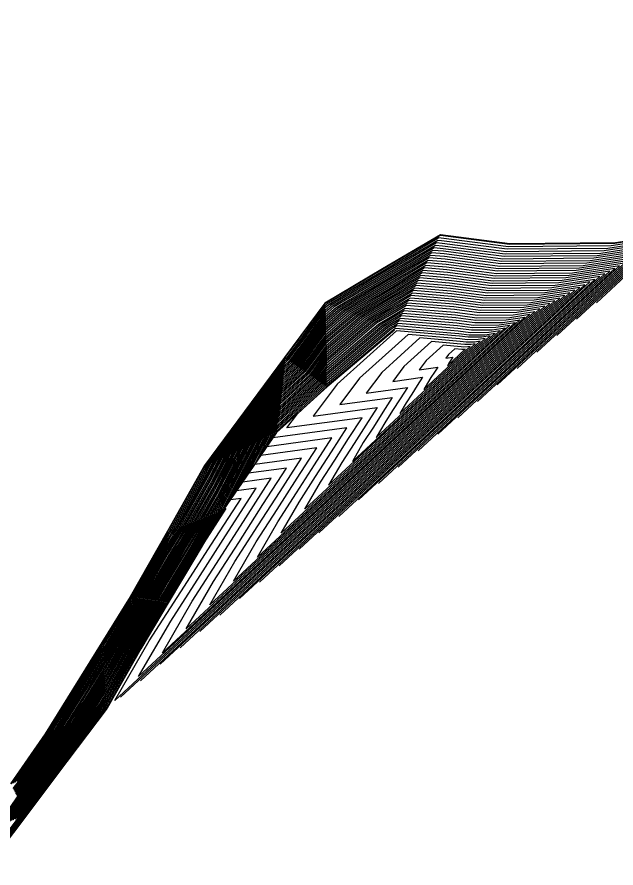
# Model space of a CAD drawing. Extents: x 2188792 to 2191981, y 386090 to 389710.
# Drawn here: x 2191404.4 to 2191479.6, y 388755.4 to 388862.2 of the extents above; entities that cross this region are included whole.
import ezdxf

# ---------------------------------------------------------------- set-up
doc = ezdxf.new("R2010")
doc.units = 0
for name, color, linetype in [('DTM Contours Major', 7, 'Continuous'), ('DTM Contours Minor', 7, 'Continuous'), ('Exist DTM QL2 LIDAR Elevation Point', 7, 'Continuous'), ('PH Exist DTM Breakline', 7, 'Continuous')]:
    doc.layers.add(name, color=color, linetype=linetype)

msp = doc.modelspace()

# ---------------------------------------------------------------- linework, layer by layer
at = {"layer": 'DTM Contours Major'}
for points in [[(2191486.91, 388834.68), (2191478.97, 388833.46), (2191466.06, 388833.35), (2191457.61, 388834.45), (2191457.34, 388834.47), (2191450.31, 388830.31), (2191443.28, 388826.16), (2191443, 388825.92), (2191438.14, 388819.35), (2191437.93, 388819.16), (2191433.07, 388812.59), (2191428.21, 388806.03), (2191428.01, 388805.64), (2191423.55, 388797.77), (2191423.4, 388797.51), (2191423.25, 388797.26), (2191418.79, 388789.38), (2191418.64, 388789.13), (2191415.23, 388783.64), (2191415.05, 388783.32), (2191411.64, 388777.83), (2191408.23, 388772.34), (2191408.01, 388772.06), (2191403.85, 388766.04)], [(2191472.13, 388822.21), (2191483.79, 388832.99), (2191476.77, 388831.91), (2191465.38, 388831.81), (2191457.92, 388832.79), (2191456.58, 388832.9), (2191450.51, 388829.31), (2191444.43, 388825.71), (2191443.05, 388824.53), (2191438.85, 388818.86), (2191437.79, 388817.88), (2191433.61, 388812.24), (2191429.44, 388806.6), (2191428.42, 388804.64), (2191424.8, 388798.24), (2191424.03, 388796.95), (2191423.26, 388795.69), (2191419.62, 388789.25), (2191418.87, 388788), (2191416.08, 388783.5), (2191415.16, 388781.89), (2191412.37, 388777.4), (2191409.58, 388772.9), (2191408.48, 388771.46), (2191405.07, 388766.53), (2191403.98, 388765.09)], [(2191459.69, 388811.89), (2191480.66, 388831.3), (2191474.57, 388830.37), (2191464.7, 388830.28), (2191458.23, 388831.13), (2191455.83, 388831.33), (2191450.71, 388828.3), (2191445.58, 388825.27), (2191443.09, 388823.14), (2191439.56, 388818.37), (2191437.65, 388816.6), (2191434.16, 388811.88), (2191430.66, 388807.16), (2191428.84, 388803.64), (2191426.05, 388798.7), (2191424.65, 388796.39), (2191423.28, 388794.12), (2191420.46, 388789.12), (2191419.09, 388786.87), (2191416.92, 388783.37), (2191415.28, 388780.47), (2191413.1, 388776.96), (2191410.92, 388773.45), (2191408.95, 388770.86), (2191406.29, 388767.01), (2191404.32, 388764.43)], [(2191447.24, 388801.57), (2191477.53, 388829.61), (2191472.38, 388828.82), (2191464.01, 388828.75), (2191458.54, 388829.46), (2191455.07, 388829.75), (2191450.9, 388827.29), (2191446.74, 388824.82), (2191443.13, 388821.76), (2191440.26, 388817.88), (2191437.52, 388815.32), (2191434.7, 388811.53), (2191431.89, 388807.73), (2191429.26, 388802.64), (2191427.3, 388799.17), (2191425.28, 388795.83), (2191423.3, 388792.55), (2191421.29, 388788.99), (2191419.32, 388785.73), (2191417.76, 388783.23), (2191415.39, 388779.04), (2191413.83, 388776.52), (2191412.27, 388774.01), (2191409.42, 388770.26), (2191407.5, 388767.5), (2191404.67, 388763.77), (2191402.75, 388760.99)], [(2191434.79, 388791.26), (2191474.4, 388827.92), (2191470.18, 388827.27), (2191463.33, 388827.21), (2191458.84, 388827.8), (2191454.32, 388828.18), (2191451.1, 388826.28), (2191447.89, 388824.38), (2191443.18, 388820.37), (2191440.97, 388817.39), (2191437.38, 388814.05), (2191435.25, 388811.17), (2191433.12, 388808.29), (2191429.67, 388801.64), (2191428.54, 388799.64), (2191425.91, 388795.27), (2191423.32, 388790.98), (2191422.12, 388788.86), (2191419.55, 388784.6), (2191418.61, 388783.09), (2191415.5, 388777.61), (2191414.56, 388776.09), (2191413.61, 388774.56), (2191409.89, 388769.67), (2191408.72, 388767.98), (2191405.02, 388763.1), (2191403.84, 388761.4)], [(2191422.34, 388780.94), (2191471.27, 388826.23), (2191467.98, 388825.73), (2191462.65, 388825.68), (2191459.15, 388826.14), (2191453.56, 388826.61), (2191451.3, 388825.27), (2191449.04, 388823.93), (2191443.22, 388818.98), (2191441.68, 388816.9), (2191437.24, 388812.77), (2191435.79, 388810.81), (2191434.35, 388808.86), (2191430.09, 388800.64), (2191429.79, 388800.11), (2191426.53, 388794.71), (2191423.33, 388789.41), (2191422.95, 388788.74), (2191419.78, 388783.46), (2191419.45, 388782.95), (2191415.62, 388776.18), (2191415.29, 388775.65), (2191414.96, 388775.12), (2191410.36, 388769.07), (2191409.94, 388768.46), (2191405.37, 388762.44), (2191404.93, 388761.81), (2191400.38, 388755.81)], [(2191436.34, 388810.46), (2191437.11, 388811.49), (2191442.39, 388816.41), (2191443.26, 388817.59), (2191450.19, 388823.49), (2191451.5, 388824.26), (2191452.8, 388825.03), (2191459.46, 388824.47), (2191461.97, 388824.15), (2191465.79, 388824.18), (2191468.14, 388824.54), (2191422.61, 388782.39), (2191426.34, 388788.85), (2191429.77, 388794.18), (2191433.08, 388799.33), (2191436.29, 388804.31), (2191432.67, 388803.81), (2191435.57, 388809.42), (2191436.34, 388810.46)], [(2191436.89, 388810.1), (2191436.97, 388810.21), (2191443.1, 388815.92), (2191443.3, 388816.2), (2191451.34, 388823.04), (2191451.7, 388823.25), (2191452.05, 388823.46), (2191459.77, 388822.81), (2191461.29, 388822.61), (2191463.59, 388822.63), (2191465.01, 388822.85), (2191437.53, 388797.41), (2191439.78, 388801.31), (2191441.85, 388804.52), (2191443.85, 388807.63), (2191445.78, 388810.64), (2191436.48, 388809.37), (2191436.8, 388809.99), (2191436.89, 388810.1)], [(2191461.39, 388821.09), (2191460.6, 388821.08), (2191460.08, 388821.15), (2191456.4, 388821.46), (2191452.95, 388818.33), (2191451.54, 388816.46), (2191455.28, 388816.97), (2191454.62, 388815.93), (2191453.93, 388814.87), (2191453.22, 388813.76), (2191452.44, 388812.42), (2191461.88, 388821.16), (2191461.39, 388821.09)]]:
    msp.add_lwpolyline(points, dxfattribs=at)
at = {"layer": 'DTM Contours Minor'}
for points in [[(2191487.54, 388835.02), (2191479.41, 388833.77), (2191466.2, 388833.65), (2191457.54, 388834.78), (2191457.49, 388834.79), (2191450.27, 388830.52), (2191443.05, 388826.24), (2191443, 388826.2), (2191438, 388819.45), (2191437.96, 388819.41), (2191432.96, 388812.67), (2191427.96, 388805.92), (2191427.92, 388805.84), (2191423.3, 388797.68), (2191423.27, 388797.63), (2191423.24, 388797.57), (2191418.62, 388789.41), (2191418.59, 388789.36), (2191415.06, 388783.67), (2191415.03, 388783.61), (2191411.49, 388777.92), (2191407.96, 388772.23), (2191407.92, 388772.18), (2191403.6, 388765.95)], [(2191486.29, 388834.34), (2191478.53, 388833.15), (2191465.92, 388833.04), (2191457.67, 388834.12), (2191457.19, 388834.16), (2191450.35, 388830.11), (2191443.51, 388826.07), (2191443.01, 388825.64), (2191438.28, 388819.25), (2191437.9, 388818.9), (2191433.18, 388812.52), (2191428.45, 388806.15), (2191428.09, 388805.44), (2191423.8, 388797.86), (2191423.52, 388797.4), (2191423.25, 388796.95), (2191418.96, 388789.36), (2191418.68, 388788.91), (2191415.4, 388783.62), (2191415.07, 388783.04), (2191411.78, 388777.75), (2191408.5, 388772.45), (2191408.1, 388771.94), (2191404.09, 388766.14)], [(2191485.66, 388834.01), (2191478.09, 388832.84), (2191465.79, 388832.73), (2191457.73, 388833.79), (2191457.04, 388833.84), (2191450.39, 388829.91), (2191443.74, 388825.98), (2191443.02, 388825.36), (2191438.42, 388819.16), (2191437.87, 388818.64), (2191433.29, 388812.45), (2191428.7, 388806.26), (2191428.17, 388805.24), (2191424.05, 388797.96), (2191423.65, 388797.29), (2191423.25, 388796.63), (2191419.12, 388789.33), (2191418.73, 388788.68), (2191415.57, 388783.59), (2191415.09, 388782.75), (2191411.93, 388777.66), (2191408.77, 388772.57), (2191408.2, 388771.82), (2191404.33, 388766.24)], [(2191477.11, 388826.33), (2191485.04, 388833.67), (2191477.65, 388832.53), (2191465.65, 388832.43), (2191457.79, 388833.45), (2191456.89, 388833.53), (2191450.43, 388829.71), (2191443.97, 388825.89), (2191443.03, 388825.09), (2191438.56, 388819.06), (2191437.85, 388818.39), (2191433.4, 388812.38), (2191428.95, 388806.37), (2191428.26, 388805.04), (2191424.3, 388798.05), (2191423.77, 388797.18), (2191423.26, 388796.32), (2191419.29, 388789.31), (2191418.78, 388788.45), (2191415.74, 388783.56), (2191415.12, 388782.46), (2191412.08, 388777.57), (2191409.04, 388772.68), (2191408.29, 388771.7), (2191404.58, 388766.33), (2191403.84, 388765.36)], [(2191474.62, 388824.27), (2191484.41, 388833.33), (2191477.21, 388832.22), (2191465.51, 388832.12), (2191457.85, 388833.12), (2191456.73, 388833.21), (2191450.47, 388829.51), (2191444.2, 388825.8), (2191443.04, 388824.81), (2191438.71, 388818.96), (2191437.82, 388818.13), (2191433.5, 388812.31), (2191429.19, 388806.48), (2191428.34, 388804.84), (2191424.55, 388798.14), (2191423.9, 388797.06), (2191423.26, 388796), (2191419.46, 388789.28), (2191418.82, 388788.23), (2191415.91, 388783.53), (2191415.14, 388782.18), (2191412.22, 388777.48), (2191409.31, 388772.79), (2191408.39, 388771.58), (2191404.82, 388766.43), (2191403.91, 388765.23)], [(2191469.64, 388820.14), (2191483.16, 388832.65), (2191476.33, 388831.6), (2191465.24, 388831.51), (2191457.98, 388832.46), (2191456.43, 388832.59), (2191450.55, 388829.1), (2191444.66, 388825.62), (2191443.06, 388824.25), (2191438.99, 388818.76), (2191437.76, 388817.62), (2191433.72, 388812.17), (2191429.68, 388806.71), (2191428.51, 388804.44), (2191425.05, 388798.33), (2191424.15, 388796.84), (2191423.27, 388795.38), (2191419.79, 388789.23), (2191418.91, 388787.77), (2191416.24, 388783.48), (2191415.18, 388781.61), (2191412.51, 388777.31), (2191409.84, 388773.01), (2191408.57, 388771.34), (2191405.31, 388766.62), (2191404.05, 388764.96)], [(2191467.16, 388818.08), (2191482.53, 388832.32), (2191475.89, 388831.29), (2191465.11, 388831.2), (2191458.04, 388832.12), (2191456.28, 388832.27), (2191450.59, 388828.9), (2191444.89, 388825.53), (2191443.06, 388823.98), (2191439.13, 388818.67), (2191437.74, 388817.37), (2191433.83, 388812.1), (2191429.93, 388806.82), (2191428.59, 388804.24), (2191425.3, 388798.42), (2191424.28, 388796.73), (2191423.27, 388795.06), (2191419.96, 388789.2), (2191418.96, 388787.55), (2191416.41, 388783.45), (2191415.21, 388781.32), (2191412.66, 388777.22), (2191410.11, 388773.12), (2191408.67, 388771.22), (2191405.55, 388766.72), (2191404.12, 388764.83)], [(2191464.67, 388816.02), (2191481.91, 388831.98), (2191475.45, 388830.98), (2191464.97, 388830.89), (2191458.1, 388831.79), (2191456.13, 388831.96), (2191450.63, 388828.7), (2191445.12, 388825.44), (2191443.07, 388823.7), (2191439.27, 388818.57), (2191437.71, 388817.11), (2191433.94, 388812.02), (2191430.17, 388806.94), (2191428.67, 388804.04), (2191425.55, 388798.52), (2191424.4, 388796.62), (2191423.27, 388794.75), (2191420.12, 388789.18), (2191419, 388787.32), (2191416.58, 388783.42), (2191415.23, 388781.04), (2191412.81, 388777.13), (2191410.38, 388773.23), (2191408.76, 388771.1), (2191405.8, 388766.82), (2191404.18, 388764.69)], [(2191457.2, 388809.83), (2191480.03, 388830.96), (2191474.13, 388830.06), (2191464.56, 388829.97), (2191458.29, 388830.79), (2191455.68, 388831.01), (2191450.75, 388828.09), (2191445.82, 388825.18), (2191443.1, 388822.87), (2191439.7, 388818.27), (2191437.63, 388816.35), (2191434.27, 388811.81), (2191430.91, 388807.28), (2191428.92, 388803.44), (2191426.3, 388798.8), (2191424.78, 388796.28), (2191423.29, 388793.81), (2191420.62, 388789.1), (2191419.14, 388786.64), (2191417.09, 388783.34), (2191415.3, 388780.18), (2191413.24, 388776.87), (2191411.19, 388773.57), (2191409.04, 388770.74), (2191406.53, 388767.11), (2191404.39, 388764.3), (2191401.87, 388760.65)], [(2191454.71, 388807.76), (2191479.41, 388830.63), (2191473.7, 388829.75), (2191464.42, 388829.67), (2191458.35, 388830.46), (2191455.53, 388830.7), (2191450.79, 388827.89), (2191446.05, 388825.09), (2191443.11, 388822.59), (2191439.84, 388818.18), (2191437.6, 388816.09), (2191434.38, 388811.74), (2191431.15, 388807.39), (2191429.01, 388803.24), (2191426.55, 388798.89), (2191424.9, 388796.17), (2191423.29, 388793.49), (2191420.79, 388789.07), (2191419.18, 388786.41), (2191417.26, 388783.31), (2191415.32, 388779.89), (2191413.39, 388776.79), (2191411.46, 388773.68), (2191409.14, 388770.62), (2191406.77, 388767.21), (2191404.46, 388764.16), (2191402.09, 388760.74)], [(2191462.18, 388813.95), (2191481.28, 388831.64), (2191475.01, 388830.68), (2191464.83, 388830.59), (2191458.16, 388831.46), (2191455.98, 388831.64), (2191450.67, 388828.5), (2191445.35, 388825.35), (2191443.08, 388823.42), (2191439.41, 388818.47), (2191437.68, 388816.86), (2191434.05, 388811.95), (2191430.42, 388807.05), (2191428.76, 388803.84), (2191425.8, 388798.61), (2191424.53, 388796.5), (2191423.28, 388794.43), (2191420.29, 388789.15), (2191419.05, 388787.09), (2191416.75, 388783.39), (2191415.25, 388780.75), (2191412.95, 388777.05), (2191410.65, 388773.34), (2191408.86, 388770.98), (2191406.04, 388766.92), (2191404.25, 388764.56)], [(2191452.22, 388805.7), (2191478.78, 388830.29), (2191473.26, 388829.44), (2191464.29, 388829.36), (2191458.41, 388830.13), (2191455.37, 388830.38), (2191450.83, 388827.69), (2191446.28, 388825), (2191443.12, 388822.31), (2191439.98, 388818.08), (2191437.57, 388815.83), (2191434.49, 388811.67), (2191431.4, 388807.5), (2191429.09, 388803.04), (2191426.8, 388798.98), (2191425.03, 388796.05), (2191423.29, 388793.18), (2191420.96, 388789.05), (2191419.23, 388786.18), (2191417.43, 388783.28), (2191415.34, 388779.61), (2191413.54, 388776.7), (2191411.73, 388773.79), (2191409.23, 388770.5), (2191407.02, 388767.3), (2191404.53, 388764.03), (2191402.31, 388760.82)], [(2191449.73, 388803.64), (2191478.15, 388829.95), (2191472.82, 388829.13), (2191464.15, 388829.05), (2191458.47, 388829.79), (2191455.22, 388830.07), (2191450.86, 388827.49), (2191446.51, 388824.91), (2191443.12, 388822.03), (2191440.12, 388817.98), (2191437.55, 388815.58), (2191434.6, 388811.6), (2191431.65, 388807.61), (2191429.17, 388802.84), (2191427.05, 388799.08), (2191425.15, 388795.94), (2191423.3, 388792.86), (2191421.12, 388789.02), (2191419.28, 388785.96), (2191417.6, 388783.25), (2191415.37, 388779.32), (2191413.68, 388776.61), (2191412, 388773.9), (2191409.33, 388770.38), (2191407.26, 388767.4), (2191404.6, 388763.9), (2191402.53, 388760.9)], [(2191444.75, 388799.51), (2191476.9, 388829.27), (2191471.94, 388828.51), (2191463.88, 388828.44), (2191458.6, 388829.13), (2191454.92, 388829.44), (2191450.94, 388827.08), (2191446.97, 388824.73), (2191443.14, 388821.48), (2191440.41, 388817.79), (2191437.49, 388815.07), (2191434.81, 388811.45), (2191432.14, 388807.84), (2191429.34, 388802.44), (2191427.55, 388799.27), (2191425.4, 388795.72), (2191423.3, 388792.24), (2191421.45, 388788.97), (2191419.37, 388785.5), (2191417.93, 388783.2), (2191415.41, 388778.75), (2191413.97, 388776.44), (2191412.54, 388774.12), (2191409.52, 388770.14), (2191407.75, 388767.59), (2191404.74, 388763.63), (2191402.96, 388761.07)], [(2191442.26, 388797.45), (2191476.28, 388828.94), (2191471.5, 388828.2), (2191463.74, 388828.13), (2191458.66, 388828.8), (2191454.77, 388829.12), (2191450.98, 388826.88), (2191447.2, 388824.64), (2191443.15, 388821.2), (2191440.55, 388817.69), (2191437.46, 388814.81), (2191434.92, 388811.38), (2191432.38, 388807.95), (2191429.42, 388802.24), (2191427.79, 388799.36), (2191425.53, 388795.61), (2191423.31, 388791.92), (2191421.62, 388788.94), (2191419.41, 388785.28), (2191418.1, 388783.17), (2191415.43, 388778.47), (2191414.12, 388776.35), (2191412.8, 388774.23), (2191409.61, 388770.02), (2191407.99, 388767.69), (2191404.81, 388763.5), (2191403.18, 388761.15)], [(2191439.77, 388795.38), (2191475.65, 388828.6), (2191471.06, 388827.89), (2191463.6, 388827.83), (2191458.72, 388828.46), (2191454.62, 388828.81), (2191451.02, 388826.68), (2191447.43, 388824.55), (2191443.16, 388820.92), (2191440.69, 388817.59), (2191437.44, 388814.56), (2191435.03, 388811.31), (2191432.63, 388808.07), (2191429.51, 388802.04), (2191428.04, 388799.45), (2191425.66, 388795.49), (2191423.31, 388791.61), (2191421.79, 388788.92), (2191419.46, 388785.05), (2191418.27, 388783.14), (2191415.46, 388778.18), (2191414.27, 388776.26), (2191413.07, 388774.34), (2191409.7, 388769.9), (2191408.24, 388767.79), (2191404.88, 388763.37), (2191403.4, 388761.23)], [(2191437.28, 388793.32), (2191475.02, 388828.26), (2191470.62, 388827.58), (2191463.47, 388827.52), (2191458.78, 388828.13), (2191454.47, 388828.49), (2191451.06, 388826.48), (2191447.66, 388824.46), (2191443.17, 388820.64), (2191440.83, 388817.49), (2191437.41, 388814.3), (2191435.14, 388811.24), (2191432.87, 388808.18), (2191429.59, 388801.84), (2191428.29, 388799.55), (2191425.78, 388795.38), (2191423.31, 388791.29), (2191421.95, 388788.89), (2191419.5, 388784.82), (2191418.44, 388783.11), (2191415.48, 388777.89), (2191414.41, 388776.17), (2191413.34, 388774.45), (2191409.8, 388769.79), (2191408.48, 388767.88), (2191404.95, 388763.23), (2191403.62, 388761.32)], [(2191432.3, 388789.19), (2191473.77, 388827.58), (2191469.74, 388826.96), (2191463.2, 388826.91), (2191458.91, 388827.47), (2191454.16, 388827.86), (2191451.14, 388826.08), (2191448.12, 388824.29), (2191443.18, 388820.09), (2191441.11, 388817.3), (2191437.35, 388813.79), (2191435.36, 388811.1), (2191433.36, 388808.41), (2191429.76, 388801.44), (2191428.79, 388799.73), (2191426.03, 388795.16), (2191423.32, 388790.67), (2191422.29, 388788.84), (2191419.59, 388784.37), (2191418.78, 388783.06), (2191415.53, 388777.32), (2191414.7, 388776), (2191413.88, 388774.68), (2191409.99, 388769.55), (2191408.97, 388768.08), (2191405.09, 388762.97), (2191404.06, 388761.48)], [(2191429.81, 388787.13), (2191473.15, 388827.25), (2191469.3, 388826.65), (2191463.06, 388826.6), (2191458.97, 388827.13), (2191454.01, 388827.55), (2191451.18, 388825.87), (2191448.35, 388824.2), (2191443.19, 388819.81), (2191441.26, 388817.2), (2191437.33, 388813.54), (2191435.47, 388811.03), (2191433.61, 388808.52), (2191429.84, 388801.24), (2191429.04, 388799.83), (2191426.16, 388795.04), (2191423.32, 388790.35), (2191422.45, 388788.81), (2191419.64, 388784.14), (2191418.95, 388783.03), (2191415.55, 388777.04), (2191414.85, 388775.91), (2191414.15, 388774.79), (2191410.08, 388769.43), (2191409.21, 388768.17), (2191405.16, 388762.84), (2191404.28, 388761.56)], [(2191427.32, 388785.07), (2191472.52, 388826.91), (2191468.86, 388826.34), (2191462.92, 388826.29), (2191459.03, 388826.8), (2191453.86, 388827.24), (2191451.22, 388825.67), (2191448.58, 388824.11), (2191443.2, 388819.53), (2191441.4, 388817.1), (2191437.3, 388813.28), (2191435.58, 388810.96), (2191433.86, 388808.63), (2191429.92, 388801.04), (2191429.29, 388799.92), (2191426.28, 388794.93), (2191423.33, 388790.04), (2191422.62, 388788.79), (2191419.68, 388783.92), (2191419.12, 388783), (2191415.57, 388776.75), (2191415, 388775.82), (2191414.42, 388774.9), (2191410.17, 388769.31), (2191409.46, 388768.27), (2191405.23, 388762.7), (2191404.5, 388761.65), (2191400.29, 388756.1)], [(2191424.83, 388783), (2191471.9, 388826.57), (2191468.42, 388826.04), (2191462.79, 388825.99), (2191459.09, 388826.47), (2191453.71, 388826.92), (2191451.26, 388825.47), (2191448.81, 388824.02), (2191443.21, 388819.26), (2191441.54, 388817), (2191437.27, 388813.02), (2191435.69, 388810.88), (2191434.1, 388808.74), (2191430.01, 388800.84), (2191429.54, 388800.01), (2191426.41, 388794.82), (2191423.33, 388789.72), (2191422.79, 388788.76), (2191419.73, 388783.69), (2191419.28, 388782.97), (2191415.59, 388776.47), (2191415.14, 388775.74), (2191414.69, 388775.01), (2191410.27, 388769.19), (2191409.7, 388768.37), (2191405.3, 388762.57), (2191404.72, 388761.73), (2191400.33, 388755.96)], [(2191419.85, 388778.88), (2191470.64, 388825.89), (2191467.55, 388825.42), (2191462.51, 388825.37), (2191459.22, 388825.8), (2191453.41, 388826.29), (2191451.34, 388825.07), (2191449.27, 388823.84), (2191443.23, 388818.7), (2191441.82, 388816.81), (2191437.22, 388812.51), (2191435.9, 388810.74), (2191434.59, 388808.97), (2191430.18, 388800.44), (2191430.04, 388800.2), (2191426.66, 388794.6), (2191423.34, 388789.1), (2191423.12, 388788.71), (2191419.82, 388783.24), (2191419.62, 388782.92), (2191415.64, 388775.9), (2191415.43, 388775.56), (2191415.23, 388775.23), (2191410.46, 388768.95), (2191410.19, 388768.56), (2191405.44, 388762.31), (2191405.15, 388761.9), (2191400.42, 388755.67)], [(2191417.36, 388776.81), (2191470.02, 388825.56), (2191467.11, 388825.11), (2191462.38, 388825.07), (2191459.28, 388825.47), (2191453.26, 388825.98), (2191451.38, 388824.86), (2191449.5, 388823.75), (2191443.24, 388818.42), (2191441.96, 388816.71), (2191437.19, 388812.26), (2191436.01, 388810.67), (2191434.84, 388809.08), (2191430.38, 388800.48), (2191430.59, 388800.51), (2191427.82, 388796.21), (2191426.78, 388794.48), (2191423.34, 388788.78), (2191423.29, 388788.68), (2191419.87, 388783.01), (2191419.79, 388782.89), (2191415.66, 388775.61), (2191415.58, 388775.48), (2191415.5, 388775.34), (2191410.55, 388768.83), (2191410.43, 388768.66), (2191405.51, 388762.17), (2191405.37, 388761.98), (2191400.47, 388755.52)], [(2191436.12, 388810.6), (2191437.16, 388812), (2191442.11, 388816.61), (2191443.24, 388818.15), (2191449.73, 388823.66), (2191451.42, 388824.66), (2191453.11, 388825.66), (2191459.34, 388825.14), (2191462.24, 388824.76), (2191466.67, 388824.8), (2191469.39, 388825.22), (2191416.64, 388776.39), (2191420.96, 388783.87), (2191424.94, 388790.04), (2191428.78, 388796.01), (2191432.49, 388801.77), (2191431.15, 388801.59), (2191435.08, 388809.2), (2191436.12, 388810.6)], [(2191436.23, 388810.53), (2191437.13, 388811.75), (2191442.25, 388816.51), (2191443.25, 388817.87), (2191449.96, 388823.57), (2191451.46, 388824.46), (2191452.96, 388825.35), (2191459.4, 388824.81), (2191462.1, 388824.45), (2191466.23, 388824.49), (2191468.77, 388824.88), (2191419.63, 388779.39), (2191423.65, 388786.36), (2191427.35, 388792.11), (2191430.93, 388797.67), (2191434.39, 388803.04), (2191431.91, 388802.7), (2191435.33, 388809.31), (2191436.23, 388810.53)], [(2191436.45, 388810.39), (2191437.08, 388811.24), (2191442.53, 388816.32), (2191443.27, 388817.31), (2191450.42, 388823.4), (2191451.54, 388824.06), (2191452.65, 388824.72), (2191459.53, 388824.14), (2191461.83, 388823.84), (2191465.35, 388823.87), (2191467.51, 388824.2), (2191425.59, 388785.4), (2191429.03, 388791.34), (2191432.19, 388796.25), (2191435.24, 388800.99), (2191438.19, 388805.57), (2191433.43, 388804.93), (2191435.82, 388809.54), (2191436.45, 388810.39)], [(2191436.56, 388810.31), (2191437.05, 388810.98), (2191442.67, 388816.22), (2191443.28, 388817.04), (2191450.65, 388823.31), (2191451.58, 388823.86), (2191452.5, 388824.4), (2191459.59, 388823.81), (2191461.69, 388823.53), (2191464.91, 388823.56), (2191466.89, 388823.87), (2191428.58, 388788.4), (2191431.72, 388793.83), (2191434.6, 388798.32), (2191437.39, 388802.65), (2191440.09, 388806.84), (2191434.2, 388806.04), (2191436.06, 388809.65), (2191436.56, 388810.31)], [(2191436.67, 388810.24), (2191437.02, 388810.73), (2191442.81, 388816.12), (2191443.29, 388816.76), (2191450.88, 388823.22), (2191451.62, 388823.65), (2191452.35, 388824.09), (2191459.65, 388823.48), (2191461.56, 388823.23), (2191464.47, 388823.25), (2191466.26, 388823.53), (2191431.56, 388791.4), (2191434.4, 388796.32), (2191437.02, 388800.38), (2191439.54, 388804.31), (2191441.99, 388808.1), (2191434.96, 388807.15), (2191436.31, 388809.76), (2191436.67, 388810.24)], [(2191436.78, 388810.17), (2191437, 388810.47), (2191442.96, 388816.02), (2191443.3, 388816.48), (2191451.11, 388823.13), (2191451.66, 388823.45), (2191452.2, 388823.77), (2191459.71, 388823.14), (2191461.42, 388822.92), (2191464.03, 388822.94), (2191465.64, 388823.19), (2191434.54, 388794.41), (2191437.09, 388798.81), (2191439.43, 388802.45), (2191441.7, 388805.97), (2191443.89, 388809.37), (2191435.72, 388808.26), (2191436.56, 388809.87), (2191436.78, 388810.17)], [(2191443.31, 388815.93), (2191451.57, 388822.95), (2191451.74, 388823.05), (2191451.9, 388823.14), (2191459.84, 388822.48), (2191461.15, 388822.31), (2191463.15, 388822.32), (2191464.39, 388822.51), (2191440.51, 388800.41), (2191442.47, 388803.8), (2191444.27, 388806.59), (2191446, 388809.29), (2191447.68, 388811.9), (2191438.23, 388810.62), (2191439.56, 388812.4), (2191443.24, 388815.83), (2191443.31, 388815.93)], [(2191462.71, 388822.01), (2191461.01, 388822), (2191459.9, 388822.14), (2191451.99, 388822.81), (2191444.57, 388816.11), (2191441.56, 388812.08), (2191449.58, 388813.17), (2191448.16, 388810.95), (2191446.68, 388808.66), (2191445.15, 388806.29), (2191443.49, 388803.42), (2191463.76, 388822.18), (2191462.71, 388822.01)], [(2191462.27, 388821.7), (2191460.88, 388821.69), (2191459.96, 388821.81), (2191453.46, 388822.36), (2191447.36, 388816.85), (2191444.88, 388813.54), (2191451.48, 388814.43), (2191450.31, 388812.61), (2191449.1, 388810.73), (2191447.84, 388808.78), (2191446.48, 388806.42), (2191463.13, 388821.84), (2191462.27, 388821.7)], [(2191461.83, 388821.4), (2191460.74, 388821.39), (2191460.02, 388821.48), (2191454.93, 388821.91), (2191450.15, 388817.59), (2191448.21, 388815), (2191453.38, 388815.7), (2191452.46, 388814.27), (2191451.51, 388812.8), (2191450.53, 388811.27), (2191449.46, 388809.42), (2191462.51, 388821.5), (2191461.83, 388821.4)], [(2191460.96, 388820.78), (2191460.47, 388820.77), (2191460.15, 388820.81), (2191457.87, 388821.01), (2191455.74, 388819.08), (2191454.87, 388817.92), (2191457.18, 388818.23), (2191456.77, 388817.6), (2191456.34, 388816.94), (2191455.91, 388816.25), (2191455.43, 388815.43), (2191461.26, 388820.82), (2191460.96, 388820.78)], [(2191460.52, 388820.47), (2191460.33, 388820.47), (2191460.21, 388820.48), (2191459.34, 388820.55), (2191458.53, 388819.82), (2191458.2, 388819.38), (2191459.08, 388819.5), (2191458.92, 388819.26), (2191458.76, 388819.01), (2191458.59, 388818.75), (2191458.41, 388818.43), (2191460.63, 388820.49), (2191460.52, 388820.47)]]:
    msp.add_lwpolyline(points, dxfattribs=at)
at = {"layer": 'Exist DTM QL2 LIDAR Elevation Point'}
msp.add_line((2191460.25, 388820.28), (2191460.25, 388820.28), dxfattribs=at)
at = {"layer": 'PH Exist DTM Breakline'}
for points in [[(2191517.43, 388865.29), (2191512.67, 388858.9), (2191507.9, 388852.5), (2191498.84, 388843.73), (2191493.27, 388839.42), (2191487.7, 388835.1), (2191479.52, 388833.85), (2191466.23, 388833.73), (2191457.53, 388834.87), (2191450.26, 388830.57), (2191442.99, 388826.27), (2191437.96, 388819.47), (2191432.93, 388812.68), (2191427.9, 388805.89), (2191423.24, 388797.65), (2191418.58, 388789.42), (2191415.02, 388783.68), (2191411.46, 388777.94), (2191407.89, 388772.21), (2191403.54, 388765.92)], [(2191451.77, 388822.88), (2191443.32, 388815.77), (2191436.95, 388810.06), (2191430.24, 388800.28), (2191426.79, 388794.48), (2191423.34, 388788.67), (2191419.89, 388782.87), (2191415.68, 388775.42), (2191410.62, 388768.73), (2191405.57, 388762.05), (2191400.51, 388755.37)]]:
    msp.add_lwpolyline(points, dxfattribs=at)

doc.saveas('drawing.dxf')
